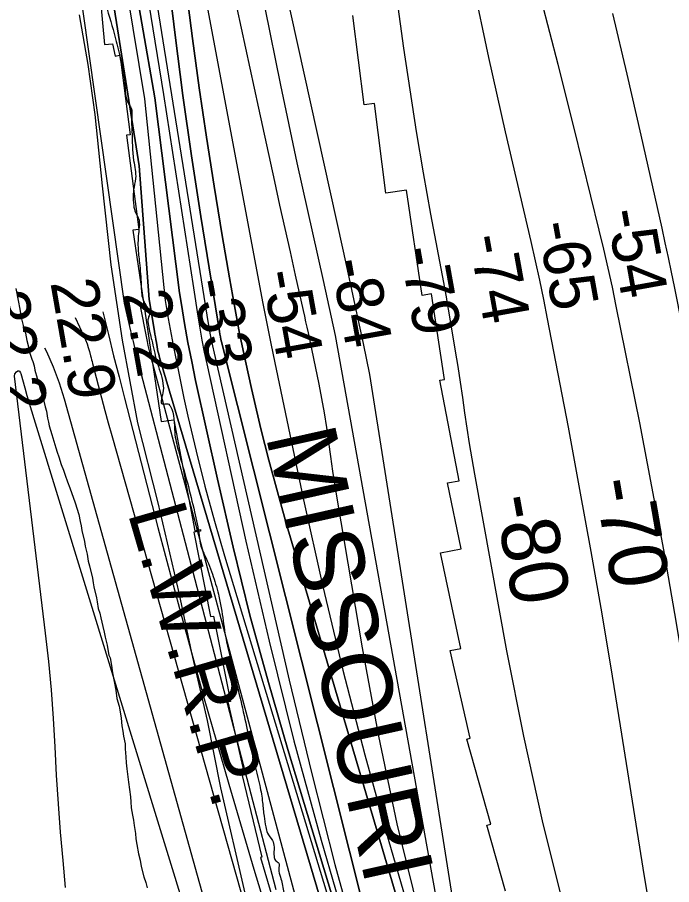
# Model space of a CAD drawing. Extents: x 3297753 to 3335611, y 652252 to 677623.
# Drawn here: x 3307862 to 3308796, y 672962 to 674202 of the extents above; entities that cross this region are included whole.
import ezdxf

# ---------------------------------------------------------------- set-up
doc = ezdxf.new("R2010")
doc.units = 0
for name, color, linetype in [('V-RIVR-EDGE', 7, 'Continuous'), ('V-RIVR-RANG', 7, 'Continuous'), ('V-RRAP-FSHR', 7, 'Continuous'), ('V-RRAP-RVMT', 7, 'Continuous'), ('V-RRAP-RVMT-IDEN', 7, 'Continuous'), ('V-SITE-VEGE', 7, 'Continuous'), ('V-TOPO-DPTH', 7, 'Continuous'), ('V-TOPO-MAJR', 7, 'Continuous'), ('V-TOPO-MINR', 7, 'Continuous'), ('V-TOPO-MINR-IDEN', 7, 'Continuous'), ('V-TOPO-WATR', 7, 'Continuous'), ('V-TOPO-WATR-IDEN', 7, 'Continuous')]:
    doc.layers.add(name, color=color, linetype=linetype)

msp = doc.modelspace()

# ---------------------------------------------------------------- linework, layer by layer
at = {"layer": 'V-RIVR-EDGE'}
msp.add_spline([(3307850.6, 675821), (3307850.8, 675819.3), (3307852.4, 675798.5), (3307852.3, 675791.1), (3307856.9, 675791.5), (3307860.2, 675784), (3307858.1, 675766.6), (3307858, 675745.9), (3307859.7, 675743.8), (3307863.4, 675743), (3307863.4, 675739.6), (3307862.9, 675721), (3307866.2, 675694), (3307864.5, 675668.3), (3307864.8, 675653.4), (3307866, 675632.3), (3307866, 675608.2), (3307860.9, 675578), (3307855, 675536.2), (3307852, 675491), (3307848.6, 675457.4), (3307845.6, 675420.9), (3307843.1, 675401.9), (3307841.8, 675387.8), (3307842.2, 675364.6), (3307841.7, 675337.2), (3307844.1, 675320.6), (3307845.7, 675299.9), (3307849, 675263), (3307851.4, 675230.3), (3307851.7, 675205), (3307854.1, 675179.3), (3307857, 675154), (3307856.5, 675138.2), (3307855.7, 675135.8), (3307856.1, 675118.3), (3307855.6, 675111.7), (3307854.4, 675096), (3307852.6, 675077.7), (3307852.2, 675054.1), (3307855.4, 675031.7), (3307862.4, 674991.5), (3307864.8, 674962.5), (3307868.4, 674926), (3307870, 674906.1), (3307872.5, 674875), (3307874.1, 674859.3), (3307876.5, 674843.5), (3307878.9, 674816.1), (3307882.5, 674757.7), (3307886.1, 674712.5), (3307885.7, 674704.2), (3307884.5, 674698), (3307884.4, 674691.8), (3307887.3, 674680.2), (3307887.3, 674669), (3307887.3, 674658.2), (3307885.6, 674651.2), (3307881, 674644.1), (3307881, 674640), (3307886.3, 674626.3), (3307890, 674605.5), (3307895.8, 674578.6), (3307899.4, 674550.8), (3307909.3, 674510.6), (3307914.6, 674482), (3307918.3, 674453.8), (3307918.2, 674440.5), (3307919.9, 674433.9), (3307927.3, 674423.1), (3307927.3, 674417.7), (3307927.2, 674404), (3307928.5, 674400.3), (3307931.8, 674393.2), (3307935.1, 674376.6), (3307944.5, 674357.6), (3307954.9, 674337.2), (3307963.9, 674316.1), (3307975.4, 674271.7), (3307986.5, 674225.2), (3308000.1, 674178.8), (3308007.4, 674148.9), (3308015.2, 674108.3), (3308020.5, 674078.4), (3308024.2, 674072.2), (3308025, 674059.3), (3308025.4, 674039.4), (3308027.8, 673997.2), (3308030.6, 673971.5), (3308027.7, 673955.3), (3308027.2, 673943.3), (3308027.6, 673935.8), (3308029.7, 673925.4), (3308035.5, 673911.8), (3308035.4, 673899.3), (3308034.1, 673873.2), (3308036.1, 673851.2), (3308038.5, 673818.9), (3308041, 673799), (3308046.8, 673788.2), (3308050.5, 673778.3), (3308048.8, 673772.5), (3308048.8, 673761.3), (3308053.7, 673740.5), (3308060.7, 673711.1), (3308069.7, 673678.7), (3308069.7, 673665.1), (3308067.1, 673653.5), (3308067.6, 673650.1), (3308072.9, 673649.3), (3308077.9, 673648.9), (3308080, 673646.4), (3308086.5, 673608.6), (3308091.8, 673582.1), (3308104.6, 673536.5), (3308114.8, 673495), (3308121.4, 673461), (3308123.8, 673446.1), (3308128, 673436.1), (3308140.3, 673406.2), (3308148.9, 673377.2), (3308153, 673357.7), (3308158.3, 673321.2), (3308169, 673273.1), (3308189.1, 673188.1), (3308196.9, 673150.4), (3308208, 673103.9), (3308212, 673079.5), (3308214.1, 673060), (3308216.5, 673045), (3308219, 673035.9), (3308226, 673025.5), (3308228.5, 673016), (3308228.4, 673002.3), (3308230.5, 672996.9), (3308235, 672992.8), (3308235, 672984.5), (3308237.5, 672972.9), (3308242, 672953.4), (3308247.3, 672933.1), (3308253.9, 672910.7), (3308257.6, 672901.5), (3308263.8, 672890.3), (3308276.2, 672865), (3308277.4, 672856.3), (3308278.6, 672850.1), (3308283.2, 672844.3), (3308286.1, 672839.7), (3308286, 672832.2), (3308285.6, 672819), (3308288.5, 672812.3), (3308293.8, 672800.3), (3308303.7, 672777.9), (3308309.9, 672762.5), (3308316.1, 672743), (3308316.4, 672725.6), (3308318.1, 672723.1), (3308323.1, 672717.3), (3308327.6, 672706.1), (3308331.7, 672690.4), (3308330.8, 672679.6), (3308330.4, 672672.1), (3308332.5, 672667.2), (3308337.4, 672658.4), (3308343.6, 672642.7), (3308347.7, 672625.3), (3308355.9, 672595.4), (3308355.9, 672584.6), (3308357.5, 672579.6), (3308362.1, 672570.9), (3308366.6, 672563.5), (3308376.1, 672534), (3308399.6, 672478.4), (3308411.5, 672452.7), (3308418.5, 672435.2), (3308421.8, 672418.7), (3308423, 672410), (3308425.5, 672403.7), (3308428.8, 672397.5), (3308430, 672387.6), (3308434.9, 672375.5), (3308444.4, 672344.8), (3308450.6, 672327), (3308456.8, 672320.8), (3308459.7, 672312.9), (3308465.4, 672288), (3308467.4, 672268.1), (3308473.2, 672249), (3308476.1, 672236.6), (3308485.9, 672214.2), (3308490.1, 672198.8), (3308495.9, 672201.7), (3308496.7, 672193), (3308499.1, 672161.9), (3308505.2, 672134.5), (3308513.9, 672107.6), (3308522.5, 672084.8), (3308527.9, 672082.3), (3308536.2, 672087.2), (3308540.8, 672086.8), (3308539.5, 672083.9), (3308535.8, 672077.7), (3308534.9, 672067.7), (3308534.5, 672059.4), (3308532, 672050.7), (3308533.2, 672047.4), (3308536.9, 672037.9), (3308550.9, 672008.4), (3308564.9, 671974.4), (3308569.9, 671959.5), (3308576.5, 671954.9), (3308585.1, 671932.5), (3308595.9, 671910.5), (3308604.9, 671895.1), (3308605.8, 671888.5), (3308607.8, 671885.2), (3308610.7, 671881), (3308616.5, 671862.8), (3308627.6, 671838.7), (3308640.4, 671816.3), (3308661, 671765.3), (3308673, 671740.8), (3308685.3, 671715.5), (3308698.5, 671692.2), (3308700.2, 671685.6), (3308711.3, 671658.2), (3308728.2, 671627.9), (3308743.1, 671603), (3308758.3, 671575.6), (3308772, 671554.8), (3308775.3, 671548.6), (3308783.1, 671536.2), (3308790.5, 671522.9), (3308793.4, 671519.6), (3308797.2, 671517.1), (3308801.3, 671511.2), (3308803.8, 671502.9), (3308810.8, 671502.1), (3308815.8, 671499.2), (3308833.5, 671474.3), (3308845.1, 671458.5), (3308857.1, 671443.5), (3308870.7, 671429), (3308882.7, 671418.6), (3308908.8, 671397), (3308930.3, 671375.4), (3308944.3, 671361.3), (3308952.6, 671346.7), (3308960.4, 671336.8), (3308966.2, 671331.8), (3308972.8, 671328.9), (3308985.6, 671307.3), (3309001.7, 671282.4), (3309010.8, 671271.6), (3309010.8, 671268.3), (3309008.3, 671266.2), (3309011.6, 671262), (3309018.7, 671250.8), (3309024.8, 671237.1), (3309035.1, 671212.2), (3309059.5, 671169.1), (3309066.5, 671150.8), (3309067.7, 671140.5), (3309071.8, 671135.9), (3309077.2, 671128.4), (3309078.4, 671123), (3309078.4, 671117.6), (3309082.1, 671111.4), (3309089.1, 671092.7), (3309098.6, 671073.2), (3309111.4, 671045), (3309116.4, 671032.2), (3309123.3, 671011), (3309128.7, 670995.6), (3309133.2, 670984.9), (3309144, 670967.4), (3309159.7, 670945.4), (3309169.2, 670933.4), (3309182, 670924.2), (3309188.2, 670917.2), (3309197.7, 670902.2), (3309217.1, 670874.8), (3309231.6, 670859), (3309239.8, 670845.3), (3309244.8, 670840.8), (3309252.2, 670835.3), (3309260.5, 670831.2), (3309275.4, 670817.1), (3309282.4, 670810.4), (3309290.7, 670800), (3309303.1, 670788.4), (3309315.9, 670775.5), (3309335.3, 670751), (3309344.4, 670736.5), (3309351, 670726.5), (3309360.1, 670721.5), (3309375.8, 670704.9), (3309390.7, 670688.7), (3309403.1, 670668.8), (3309415.5, 670646.8), (3309426.7, 670635.1), (3309442.8, 670618.5), (3309454.3, 670603.2), (3309462.2, 670588.6), (3309470.9, 670575.3), (3309476.6, 670563.3), (3309487.4, 670558.3), (3309488.6, 670554.6), (3309489.4, 670550.8), (3309494.8, 670544.2), (3309506.8, 670533.4), (3309523.8, 670518.8), (3309530, 670506), (3309538.6, 670484.8), (3309549.7, 670453.7), (3309551.3, 670440.9), (3309555.5, 670430.9), (3309568.7, 670408.9), (3309577.3, 670396), (3309581.5, 670386.5), (3309581.5, 670383.2), (3309578.6, 670379.9), (3309576.9, 670374.9), (3309582.2, 670364.1), (3309594.6, 670336.7), (3309604.5, 670308.9), (3309606.9, 670296.1), (3309614.4, 670284.8), (3309627.2, 670267), (3309635.5, 670261.6), (3309639.2, 670259.9), (3309638.7, 670250), (3309639.5, 670236.3), (3309641.2, 670228), (3309644.9, 670221.4), (3309656.5, 670208.1), (3309664.3, 670195.6), (3309663.5, 670188.2), (3309663.8, 670176.1), (3309668, 670166.2), (3309673.3, 670159.9), (3309684.1, 670142.9), (3309690.7, 670126.3), (3309700.1, 670102.7), (3309716.7, 670076.5)], degree=3, dxfattribs=at)
at = {"layer": 'V-RRAP-FSHR'}
msp.add_lwpolyline([(3308186.9, 672949.9), (3308152.3, 673100.4), (3308133.4, 673196.9), (3308110.7, 673293.8), (3308092.8, 673379.1), (3308063, 673508.2), (3308034, 673622.4), (3308011.8, 673740.3), (3307995.7, 673848.4), (3307983.4, 673961), (3307973, 674063), (3307962.9, 674134.6), (3307950.7, 674205.4)], dxfattribs=at)
at = {"layer": 'V-RRAP-RVMT'}
for p, q in [((3307974.8, 674290.2), (3307986, 674163.1)), ((3308357.2, 674076.9), (3308340.7, 674204.7)), ((3307986, 674163.1), (3307997.6, 674164.1)), ((3307997.6, 674164.1), (3308001.2, 674146.3)), ((3308001.2, 674146.3), (3308007.7, 674147.8)), ((3308007.7, 674147.8), (3308009.4, 674138.1)), ((3308009.4, 674138.1), (3308022.9, 674034.1)), ((3308372, 674078.8), (3308357.2, 674076.9)), ((3308388.2, 673950.6), (3308372, 674078.8)), ((3308022.9, 674034.1), (3308017.6, 674033.5)), ((3308017.6, 674033.5), (3308035.1, 673898.9)), ((3308417.8, 673954.8), (3308388.2, 673950.6)), ((3308440.1, 673804.4), (3308417.8, 673954.8)), ((3308035.1, 673898.9), (3308026.6, 673897.5)), ((3308026.6, 673897.5), (3308067.3, 673624.1)), ((3308453.5, 673806.6), (3308440.1, 673804.4)), ((3308471.8, 673684.5), (3308453.5, 673806.6)), ((3308465.4, 673683.4), (3308471.8, 673684.5)), ((3308492.6, 673539.5), (3308465.4, 673683.4)), ((3308067.3, 673624.1), (3308085, 673626.7)), ((3308085, 673626.7), (3308115.1, 673468.1)), ((3308476.3, 673536.5), (3308492.6, 673539.5)), ((3308495.6, 673442.3), (3308476.3, 673536.5)), ((3308123.5, 673467.7), (3308113.9, 673465.9)), ((3308113.9, 673465.9), (3308137.6, 673345.3)), ((3308115.1, 673468.1), (3308123.1, 673469.7)), ((3308123.1, 673469.7), (3308123.5, 673467.7)), ((3308466.3, 673436.3), (3308495.6, 673442.3)), ((3308495.3, 673300), (3308466.3, 673436.3)), ((3308137.6, 673345.3), (3308142, 673346.1)), ((3308142, 673346.1), (3308166.3, 673224.2)), ((3308480.1, 673296.8), (3308495.3, 673300)), ((3308508.7, 673171.4), (3308480.1, 673296.8)), ((3308166.3, 673224.2), (3308162.3, 673223.3)), ((3308162.3, 673223.3), (3308186, 673119)), ((3308503.6, 673170.3), (3308508.7, 673171.4)), ((3308537.9, 673048.8), (3308503.6, 673170.3)), ((3308186, 673119), (3308182.6, 673118.2)), ((3308182.6, 673118.2), (3308210.9, 673001.4)), ((3308532.1, 673047.2), (3308537.9, 673048.8)), ((3308559.1, 672953.1), (3308532.1, 673047.2)), ((3308210.9, 673001.4), (3308209.2, 673000.9)), ((3308209.2, 673000.9), (3308248.9, 672865.8))]:
    msp.add_line(p, q, dxfattribs=at)
at = {"layer": 'V-SITE-VEGE'}
for points in [[(3307859.6, 673814.4), (3307862.7, 673797), (3307865.3, 673784.6), (3307867.3, 673772.7), (3307871, 673757.5), (3307873.1, 673750.7), (3307875.2, 673740), (3307877.3, 673732.7), (3307878.3, 673725.9), (3307880.9, 673717.5), (3307882.5, 673713.5), (3307883.6, 673710.1), (3307885.7, 673703.9)], [(3307885.7, 673703.9), (3307886.8, 673697.7), (3307889.9, 673686.4), (3307892.6, 673678), (3307894.7, 673668.9), (3307897.9, 673659.3), (3307901.6, 673645.2), (3307903.1, 673639), (3307904.6, 673628.9), (3307906.2, 673623.2), (3307907.3, 673618.2), (3307911, 673605.8), (3307913.6, 673596.2), (3307916.8, 673586.6), (3307918.4, 673580.4), (3307921.1, 673573.6), (3307924.3, 673562.8), (3307927.5, 673554.9), (3307930.2, 673547.6), (3307933.4, 673538), (3307936.6, 673529.5), (3307944.1, 673508), (3307949.4, 673491.1), (3307951.5, 673481.5), (3307953, 673475.3), (3307954, 673468.5), (3307957.7, 673452.7), (3307958.7, 673446), (3307961.3, 673434.7), (3307962.8, 673424.6), (3307964.9, 673417.8), (3307969.1, 673400.3), (3307970.1, 673393.6), (3307971.1, 673387.9), (3307974.8, 673372.1), (3307975.8, 673366.5), (3307977.3, 673356.9), (3307979.5, 673350.2), (3307981, 673343.4), (3307983.6, 673331), (3307985.7, 673323.1), (3307987.3, 673315.8), (3307989.9, 673304.5), (3307990.9, 673298.3), (3307992.5, 673290.4), (3307994.1, 673286.4), (3307996.1, 673275.7), (3307997.6, 673265), (3308002.2, 673240.3), (3308003.7, 673228.4), (3308006.9, 673217.1), (3308008.4, 673209.3), (3308010, 673200.2), (3308010.9, 673189), (3308012.4, 673181.7), (3308013.4, 673174.4), (3308015.5, 673163.6), (3308015.9, 673156.3), (3308016.8, 673145.1), (3308017.3, 673136.1), (3308018.2, 673127.7), (3308020.7, 673108.5), (3308023.1, 673087.7), (3308023.6, 673080.4), (3308024.5, 673072), (3308026, 673061.3), (3308027.6, 673054.5), (3308028.6, 673046.6), (3308030.6, 673035.3), (3308031.1, 673027.5), (3308032.6, 673019.6), (3308034.6, 673006.1), (3308037.3, 672997), (3308038.8, 672988), (3308042.5, 672973.4), (3308045.1, 672965.5), (3308047.2, 672957.6)]]:
    msp.add_lwpolyline(points, dxfattribs=at)
at = {"layer": 'V-TOPO-DPTH'}
for points in [[(3307838, 675037.7), (3308014.3, 673793.3), (3308023.4, 673753.7), (3308026.9, 673738.7), (3308030.6, 673723.8), (3308034.3, 673708.9), (3308038.1, 673694), (3308231.1, 672955.3)], [(3308522.9, 672540.1), (3308245.9, 673479.1), (3308233.2, 673523.9), (3308221, 673568.8), (3308209.7, 673613.9), (3308198.9, 673659.2), (3308196.1, 673671.4), (3308187.5, 673710.7), (3308179.2, 673750.2), (3308171.7, 673789.8), (3308164.6, 673829.4), (3308154.2, 673890.3), (3308142.7, 673960.5), (3308131.7, 674030.8), (3308121.6, 674101.2), (3308112.1, 674171.7), (3308014.5, 674931.8)], [(3308014.5, 674931.8), (3308112.1, 674171.7), (3308121.6, 674101.2), (3308131.7, 674030.8), (3308142.7, 673960.5), (3308154.2, 673890.3), (3308164.6, 673829.4), (3308171.7, 673789.8), (3308179.2, 673750.2), (3308187.5, 673710.7), (3308196.1, 673671.4), (3308198.9, 673659.2), (3308209.7, 673613.9), (3308221, 673568.8), (3308233.2, 673523.9), (3308245.9, 673479.1), (3308522.9, 672540.1)], [(3308018.9, 674483.7), (3308134.4, 673764.1), (3308136.2, 673753.5), (3308138.2, 673742.9), (3308140.3, 673732.3), (3308142.7, 673721.8), (3308250.2, 673254.3), (3308282, 673122.5), (3308315.4, 672991.2), (3308351.5, 672860.6)], [(3308018.9, 674483.7), (3308134.4, 673764.1), (3308136.2, 673753.5), (3308138.2, 673742.9), (3308140.3, 673732.3), (3308142.7, 673721.8), (3308250.2, 673254.3), (3308282, 673122.5), (3308315.4, 672991.2), (3308351.5, 672860.6)], [(3308447.7, 672495.7), (3308248.1, 673155.2), (3308220.3, 673251.2), (3308194, 673347.5), (3308169.9, 673444.4), (3308147.4, 673541.7), (3308116.4, 673682.8), (3308110.7, 673709.9), (3308105.4, 673737.1), (3308100.5, 673764.3), (3308096, 673791.7), (3308093.5, 673808.3), (3308057.9, 674087), (3308021, 674301)], [(3308447.7, 672495.7), (3308248.1, 673155.2), (3308220.3, 673251.2), (3308194, 673347.5), (3308169.9, 673444.4), (3308147.4, 673541.7), (3308116.4, 673682.8), (3308110.7, 673709.9), (3308105.4, 673737.1), (3308100.5, 673764.3), (3308096, 673791.7), (3308093.5, 673808.3), (3308057.9, 674087), (3308021, 674301)], [(3308404.6, 672736.9), (3308153.5, 673738), (3308152.6, 673741.6), (3308151.8, 673745.3), (3308151.1, 673749), (3308150.4, 673752.7), (3308123.6, 673917.5), (3308110.3, 674003.8), (3308097.9, 674090.1), (3308086.9, 674176.7), (3308076.8, 674263.4)], [(3308076.8, 674263.4), (3308086.9, 674176.7), (3308097.9, 674090.1), (3308110.3, 674003.8), (3308123.6, 673917.5), (3308150.4, 673752.7), (3308151.1, 673749), (3308151.8, 673745.3), (3308152.6, 673741.6), (3308153.5, 673738), (3308404.6, 672736.9)], [(3307995.5, 674243.4), (3308035.6, 673989.6), (3308050.1, 673798.5), (3308057.6, 673753.3), (3308058.3, 673749.3), (3308059, 673745.3), (3308059.6, 673741.3), (3308060.3, 673737.3), (3308060.8, 673733.9), (3308061.2, 673731.6), (3308062.1, 673727), (3308062.6, 673724.8), (3308063.7, 673720.3), (3308064.3, 673718.1), (3308064.9, 673715.9), (3308423.2, 672508)], [(3308423.2, 672508), (3308064.9, 673715.9), (3308064.3, 673718.1), (3308063.7, 673720.3), (3308062.6, 673724.8), (3308062.1, 673727), (3308061.2, 673731.6), (3308060.8, 673733.9), (3308060.3, 673737.3), (3308059.6, 673741.3), (3308059, 673745.3), (3308058.3, 673749.3), (3308057.6, 673753.3), (3308050.1, 673798.5), (3308035.6, 673989.6), (3307995.5, 674243.4)]]:
    msp.add_lwpolyline(points, dxfattribs=at)
at = {"layer": 'V-TOPO-MAJR'}
for points in [[(3308132.2, 674219.6), (3308212.1, 673795.4), (3308215.7, 673776.4), (3308219.5, 673757.3), (3308223.3, 673738.3), (3308227.2, 673719.3), (3308270.6, 673512.4), (3308297.6, 673390.3), (3308326.4, 673268.7), (3308358.1, 673147.8), (3308391.5, 673027.3), (3308534.5, 672534.5)], [(3308973.8, 672946.4), (3308963.9, 672998.4), (3308953.9, 673050.4), (3308943.7, 673102.3), (3308933.4, 673154.2), (3308885.2, 673395.2), (3308869.7, 673472.5), (3308854.2, 673549.8), (3308838.6, 673627), (3308823, 673704.3), (3308800.3, 673817), (3308796, 673837.9), (3308791.7, 673858.8), (3308787.2, 673879.7), (3308782.6, 673900.5), (3308753, 674033.4), (3308733, 674120.6), (3308712.4, 674207.6)], [(3307900.7, 673729.6), (3307903.2, 673724.4), (3307913, 673702.4), (3307921.4, 673679.7), (3307928.6, 673656.6), (3308127.4, 672943.2)]]:
    msp.add_lwpolyline(points, dxfattribs=at)
at = {"layer": 'V-TOPO-MINR'}
for points in [[(3308642, 672932.8), (3308611.7, 673053.2), (3308585.1, 673174.6), (3308561, 673296.5), (3308515.2, 673548.8), (3308511.4, 673570.7), (3308507.7, 673592.7), (3308504.3, 673614.7), (3308501.1, 673636.7), (3308498, 673658.7), (3308494.7, 673680.7), (3308491.2, 673702.7), (3308487.7, 673724.7), (3308478, 673782.3), (3308476.3, 673792.5), (3308474.5, 673802.6), (3308472.7, 673812.6), (3308470.9, 673822.7), (3308452.5, 673920.6), (3308441.8, 673979.7), (3308431.8, 674038.9), (3308422.6, 674098.3), (3308414, 674157.7), (3308305.7, 674947.9)], [(3308014.5, 674931.8), (3308112.1, 674171.7), (3308121.6, 674101.2), (3308131.7, 674030.8), (3308142.7, 673960.5), (3308154.2, 673890.3), (3308164.6, 673829.4), (3308171.7, 673789.8), (3308179.2, 673750.2), (3308187.5, 673710.7), (3308196.1, 673671.4), (3308198.9, 673659.2), (3308209.7, 673613.9), (3308221, 673568.8), (3308233.2, 673523.9), (3308245.9, 673479.1), (3308522.9, 672540.1)], [(3307982.3, 674634.7), (3308070.6, 674091.8), (3308113.2, 673815.4), (3308119.5, 673774.9), (3308122.3, 673757.8), (3308125.3, 673740.6), (3308128.7, 673723.5), (3308132.3, 673706.5), (3308188, 673453.4), (3308221.3, 673310.3), (3308256.8, 673167.7), (3308295.5, 673026), (3308336.4, 672884.9)], [(3308018.9, 674483.7), (3308134.4, 673764.1), (3308136.2, 673753.5), (3308138.2, 673742.9), (3308140.3, 673732.3), (3308142.7, 673721.8), (3308250.2, 673254.3), (3308282, 673122.5), (3308315.4, 672991.2), (3308351.5, 672860.6)], [(3307985.7, 674435.1), (3308043.5, 674085.4), (3308073, 673797.2), (3308077.3, 673771.3), (3308084.2, 673733.3), (3308091.7, 673695.5), (3308099.7, 673657.7), (3308105.4, 673632.1), (3308117.1, 673581.7), (3308129.6, 673531.6), (3308143.3, 673481.7), (3308157.7, 673432.1), (3308440.3, 672499.3)], [(3308224.9, 674331.9), (3308326.9, 673867.9), (3308336.6, 673823.8), (3308346.1, 673779.8), (3308355.6, 673735.7), (3308364.9, 673691.6), (3308525.2, 672675.4)], [(3308021, 674301), (3308057.9, 674087), (3308093.5, 673808.3), (3308096, 673791.7), (3308100.5, 673764.3), (3308105.4, 673737.1), (3308110.7, 673709.9), (3308116.4, 673682.8), (3308147.4, 673541.7), (3308169.9, 673444.4), (3308194, 673347.5), (3308220.3, 673251.2), (3308248.1, 673155.2), (3308447.7, 672495.7)], [(3308076.8, 674263.4), (3308086.9, 674176.7), (3308097.9, 674090.1), (3308110.3, 674003.8), (3308123.6, 673917.5), (3308150.4, 673752.7), (3308151.1, 673749), (3308151.8, 673745.3), (3308152.6, 673741.6), (3308153.5, 673738), (3308404.6, 672736.9)], [(3308168.8, 674243.9), (3308187.4, 674158), (3308206.1, 674072.1), (3308229.1, 673967.1), (3308236.4, 673933.7), (3308243.8, 673900.3), (3308251.2, 673867), (3308258.6, 673833.6), (3308270, 673782.8), (3308271.8, 673774.8), (3308273.5, 673766.9), (3308275.2, 673758.9), (3308276.9, 673751), (3308292.3, 673677.7), (3308296.4, 673657.1), (3308300.1, 673636.4), (3308303.4, 673615.7), (3308306.3, 673594.9), (3308309.1, 673574.1), (3308312, 673553.3), (3308315.2, 673532.5), (3308318.5, 673511.8), (3308354.1, 673300.5), (3308377.4, 673174.6), (3308403.6, 673049.3), (3308434.1, 672925.1)], [(3308766.6, 672920.3), (3308757.5, 672973.9), (3308749.1, 673027.8), (3308740.6, 673081.6), (3308732, 673135.4), (3308723.3, 673189.1), (3308711.8, 673260.1), (3308697, 673349.2), (3308681.6, 673438.3), (3308665.4, 673527.2), (3308648.8, 673616.1), (3308619.1, 673770.9), (3308613.6, 673798.6), (3308607.9, 673826.2), (3308601.9, 673853.8), (3308595.6, 673881.3), (3308558.9, 674038.2), (3308535.1, 674144.4), (3308512.8, 674250.8)], [(3308869, 672926.6), (3308860.5, 672976.5), (3308852.6, 673026.5), (3308844.8, 673076.4), (3308836.9, 673126.4), (3308829, 673176.4), (3308815.9, 673258.8), (3308800.8, 673349.8), (3308785.1, 673440.7), (3308768.2, 673531.5), (3308750.7, 673622.1), (3308717.3, 673788.9), (3308711.7, 673816.2), (3308705.8, 673843.5), (3308699.5, 673870.8), (3308693, 673897.9), (3308657.1, 674043.4), (3308634.1, 674134.7), (3308610.6, 674225.8)], [(3308215.3, 674215.7), (3308237.5, 674104.8), (3308261, 673994.2), (3308298.6, 673825.6), (3308304.3, 673799.5), (3308310, 673773.4), (3308315.7, 673747.2), (3308498.7, 672726.5)], [(3308035.8, 673796.1), (3308047, 673738.4), (3308048.2, 673732.8), (3308049.4, 673727.1), (3308050.8, 673721.5), (3308052.2, 673716), (3308299.2, 672794.9)], [(3308014.3, 673793.3), (3308023.4, 673753.7), (3308026.9, 673738.7), (3308030.6, 673723.8), (3308034.3, 673708.9), (3308038.1, 673694), (3308231.1, 672955.3)], [(3307944.2, 673772.9), (3307956.6, 673746.4), (3307959, 673740.9), (3307961.2, 673735.4), (3307963, 673729.8), (3307964.7, 673724.1), (3307966.3, 673718.2), (3307967, 673715.4), (3307967.8, 673712.6), (3307968.5, 673709.9), (3307969.2, 673707.1), (3307977.1, 673676.4), (3307981.8, 673658.3), (3307986.6, 673640.2), (3307991.5, 673622.1), (3307996.5, 673604.1), (3308313.7, 672481.6)], [(3307983.7, 673780.8), (3307984.2, 673778.9), (3307991.7, 673748.6), (3307999.2, 673718.2), (3308006.9, 673688), (3308014.7, 673657.7), (3308062.5, 673472.6), (3308095, 673350), (3308128.5, 673227.7), (3308163.6, 673105.8), (3308199.6, 672984.2), (3308359.3, 672458.1)], [(3307930.7, 672958.3), (3307927.1, 672996.6), (3307923.5, 673037.2), (3307920.4, 673077.8), (3307917.8, 673118.5), (3307915.6, 673159.2), (3307913.3, 673199.9), (3307910.3, 673240.5), (3307906.5, 673281.1), (3307902, 673321.6), (3307857.6, 673689), (3307858.2, 673692.6), (3307860.5, 673695.3), (3307862.3, 673696.6), (3307863.7, 673696.9)], [(3307863.7, 673696.9), (3307865, 673696.1), (3307866.3, 673693.7), (3307866.6, 673692.8), (3307872.2, 673672.6), (3307875.3, 673661.6), (3307878.5, 673650.6), (3307881.8, 673639.7), (3307885.1, 673628.7), (3308253.7, 672428.9)]]:
    msp.add_lwpolyline(points, dxfattribs=at)
at = {"layer": 'V-TOPO-WATR'}
msp.add_lwpolyline([(3307995.5, 674243.4), (3308035.6, 673989.6), (3308050.1, 673798.5), (3308057.6, 673753.3), (3308058.3, 673749.3), (3308059, 673745.3), (3308059.6, 673741.3), (3308060.3, 673737.3), (3308060.8, 673733.9), (3308061.2, 673731.6), (3308062.1, 673727), (3308062.6, 673724.8), (3308063.7, 673720.3), (3308064.3, 673718.1), (3308064.9, 673715.9), (3308423.2, 672508)], dxfattribs=at)

# ---------------------------------------------------------------- texts
at = {"layer": 'V-RIVR-RANG'}
for s, rotation, p in [('-54', 280.2012, (3308702.7, 673924.4)), ('-65', 280.2012, (3308604.3, 673906.7)), ('-74', 280.2012, (3308506, 673887.9)), ('-79', 280.2012, (3308407.6, 673870.4)), ('-84', 280.2012, (3308309, 673853.5)), ('-54', 280.2012, (3308210.4, 673837)), ('22.9', 279.9183, (3307908.7, 673823.1)), ('-33', 280.2012, (3308111, 673824.5)), ('32.2', 279.9183, (3307810.2, 673805.3)), ('2.2', 280.2012, (3308012.5, 673807.3))]:
    msp.add_text(s, height=67, rotation=rotation, dxfattribs=at).set_placement(p)
at = {"layer": 'V-RRAP-RVMT-IDEN'}
msp.add_text('MISSOURI', height=100, rotation=282.571, dxfattribs=at).set_placement((3308216.1, 673604.3))
at = {"layer": 'V-TOPO-MINR-IDEN'}
for s, rotation, p in [('-70', 279.794, (3308685.2, 673539.1)), ('-80', 280.2818, (3308542.5, 673515))]:
    msp.add_text(s, height=83, rotation=rotation, dxfattribs=at).set_placement(p)
at = {"layer": 'V-TOPO-WATR-IDEN'}
msp.add_text('L.W.R.P.', height=83, rotation=286.2372, dxfattribs=at).set_placement((3308018.9, 673493.9))

doc.saveas('drawing.dxf')
